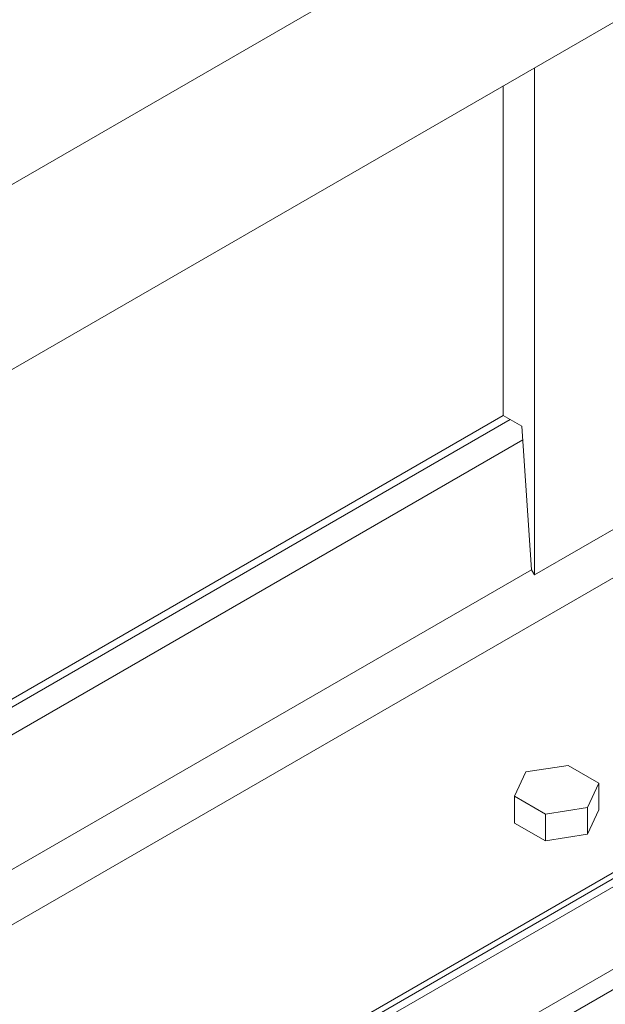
# Model space of a CAD drawing. Header units: millimetres. Extents: x 525 to 29324, y 175 to 20618.
# Tile 462 of 588: x 25107 to 25339, y 12911 to 13302. Entities that reach past the tile are written whole.
import ezdxf

# ---------------------------------------------------------------- set-up
doc = ezdxf.new("R2010")
doc.units = ezdxf.units.MM
doc.linetypes.add('SLD-Continua', pattern=[0])

msp = doc.modelspace()

# ---------------------------------------------------------------- linework, layer by layer
at = {"color": 7, "linetype": 'SLD-Continua', "lineweight": 18, "ltscale": 35}
for p, q in [((25482.84, 13454.97), (24941.9, 13142.78)), ((25482.84, 13454.97), (24941.9, 13142.78)), ((25482.84, 13454.97), (24941.9, 13142.78)), ((25482.84, 13454.97), (24941.9, 13142.78)), ((25482.84, 13454.97), (24941.9, 13142.78)), ((25482.84, 13454.97), (24941.9, 13142.78)), ((25482.84, 13454.97), (24941.9, 13142.78)), ((25482.84, 13454.97), (24941.9, 13142.78)), ((25482.84, 13381.48), (24941.9, 13069.28)), ((25482.84, 13381.48), (24941.9, 13069.28)), ((25482.84, 13381.48), (24941.9, 13069.28)), ((25482.84, 13381.48), (24941.9, 13069.28)), ((25482.84, 13381.48), (24941.9, 13069.28)), ((25482.84, 13381.48), (24941.9, 13069.28)), ((25482.84, 13381.48), (24941.9, 13069.28)), ((25482.84, 13381.48), (24941.9, 13069.28)), ((25311.36, 13081.34), (25311.36, 13282.51)), ((25311.36, 13081.34), (25311.36, 13282.51)), ((25311.36, 13081.34), (25311.36, 13282.51)), ((25311.36, 13081.34), (25311.36, 13282.51)), ((25311.36, 13081.34), (25311.36, 13282.51)), ((25311.36, 13081.34), (25311.36, 13282.51)), ((25311.36, 13081.34), (25311.36, 13282.51)), ((25311.36, 13081.34), (25311.36, 13282.51)), ((25298.99, 13144.59), (25298.99, 13275.37)), ((25298.99, 13144.59), (25298.99, 13275.37)), ((25298.99, 13144.59), (25298.99, 13275.37)), ((25298.99, 13144.59), (25298.99, 13275.37)), ((25298.99, 13144.59), (25298.99, 13275.37)), ((25298.99, 13144.59), (25298.99, 13275.37)), ((25298.99, 13144.59), (25298.99, 13275.37)), ((25298.99, 13144.59), (25298.99, 13275.37)), ((24941.9, 12938.5), (25298.99, 13144.59)), ((24941.9, 12938.5), (25298.99, 13144.59)), ((24941.9, 12938.5), (25298.99, 13144.59)), ((24941.9, 12938.5), (25298.99, 13144.59)), ((24941.9, 12938.5), (25298.99, 13144.59)), ((24941.9, 12938.5), (25298.99, 13144.59)), ((24941.9, 12938.5), (25298.99, 13144.59)), ((24941.9, 12938.5), (25298.99, 13144.59)), ((25298.99, 13144.59), (25306.34, 13140.35)), ((25298.99, 13144.59), (25306.34, 13140.35)), ((25298.99, 13144.59), (25306.34, 13140.35)), ((25298.99, 13144.59), (25306.34, 13140.35)), ((25298.99, 13144.59), (25306.34, 13140.35)), ((25298.99, 13144.59), (25306.34, 13140.35)), ((25298.99, 13144.59), (25306.34, 13140.35)), ((25298.99, 13144.59), (25306.34, 13140.35)), ((24941.9, 12935.29), (25301.77, 13142.99)), ((24941.9, 12935.29), (25301.77, 13142.99)), ((24941.9, 12935.29), (25301.77, 13142.99)), ((24941.9, 12935.29), (25301.77, 13142.99)), ((24941.9, 12935.29), (25301.77, 13142.99)), ((24941.9, 12935.29), (25301.77, 13142.99)), ((24941.9, 12935.29), (25301.77, 13142.99)), ((24941.9, 12935.29), (25301.77, 13142.99)), ((25306.34, 13140.35), (25310.14, 13083.35)), ((25306.34, 13140.35), (25310.14, 13083.35)), ((25306.34, 13140.35), (25310.14, 13083.35)), ((25306.34, 13140.35), (25310.14, 13083.35)), ((25306.34, 13140.35), (25310.14, 13083.35)), ((25306.34, 13140.35), (25310.14, 13083.35)), ((25306.34, 13140.35), (25310.14, 13083.35)), ((25306.34, 13140.35), (25310.14, 13083.35)), ((24941.9, 12924.33), (25306.71, 13134.88)), ((24941.9, 12924.33), (25306.71, 13134.88)), ((24941.9, 12924.33), (25306.71, 13134.88)), ((24941.9, 12924.33), (25306.71, 13134.88)), ((24941.9, 12924.33), (25306.71, 13134.88)), ((24941.9, 12924.33), (25306.71, 13134.88)), ((24941.9, 12924.33), (25306.71, 13134.88)), ((24941.9, 12924.33), (25306.71, 13134.88)), ((25382.78, 13122.56), (25311.36, 13081.34)), ((25382.78, 13122.56), (25311.36, 13081.34)), ((25382.78, 13122.56), (25311.36, 13081.34)), ((25382.78, 13122.56), (25311.36, 13081.34)), ((25382.78, 13122.56), (25311.36, 13081.34)), ((25382.78, 13122.56), (25311.36, 13081.34)), ((25382.78, 13122.56), (25311.36, 13081.34)), ((25382.78, 13122.56), (25311.36, 13081.34)), ((24941.9, 12848.91), (25406.21, 13116.88)), ((24941.9, 12848.91), (25406.21, 13116.88)), ((24941.9, 12848.91), (25406.21, 13116.88)), ((24941.9, 12848.91), (25406.21, 13116.88)), ((24941.9, 12848.91), (25406.21, 13116.88)), ((24941.9, 12848.91), (25406.21, 13116.88)), ((24941.9, 12848.91), (25406.21, 13116.88)), ((24941.9, 12848.91), (25406.21, 13116.88)), ((24941.9, 12870.82), (25310.14, 13083.35)), ((24941.9, 12870.82), (25310.14, 13083.35)), ((24941.9, 12870.82), (25310.14, 13083.35)), ((24941.9, 12870.82), (25310.14, 13083.35)), ((24941.9, 12870.82), (25310.14, 13083.35)), ((24941.9, 12870.82), (25310.14, 13083.35)), ((24941.9, 12870.82), (25310.14, 13083.35)), ((24941.9, 12870.82), (25310.14, 13083.35)), ((25311.36, 13081.34), (25310.14, 13083.35)), ((25311.36, 13081.34), (25310.14, 13083.35)), ((25311.36, 13081.34), (25310.14, 13083.35)), ((25311.36, 13081.34), (25310.14, 13083.35)), ((25311.36, 13081.34), (25310.14, 13083.35)), ((25311.36, 13081.34), (25310.14, 13083.35)), ((25311.36, 13081.34), (25310.14, 13083.35)), ((25311.36, 13081.34), (25310.14, 13083.35)), ((24927.46, 12717.95), (25514.81, 13056.94)), ((24927.46, 12717.95), (25514.81, 13056.94)), ((24927.46, 12717.95), (25514.81, 13056.94)), ((24927.46, 12717.95), (25514.81, 13056.94)), ((24927.46, 12717.95), (25514.81, 13056.94)), ((24927.46, 12717.95), (25514.81, 13056.94)), ((24927.46, 12717.95), (25514.81, 13056.94)), ((24927.46, 12717.95), (25514.81, 13056.94)), ((25478, 13041.28), (24941.9, 12731.87)), ((25478, 13041.28), (24941.9, 12731.87)), ((25478, 13041.28), (24941.9, 12731.87)), ((25478, 13041.28), (24941.9, 12731.87)), ((25478, 13041.28), (24941.9, 12731.87)), ((25478, 13041.28), (24941.9, 12731.87)), ((25478, 13041.28), (24941.9, 12731.87)), ((25478, 13041.28), (24941.9, 12731.87)), ((24941.9, 12729.5), (25480.05, 13040.09)), ((24941.9, 12729.5), (25480.05, 13040.09)), ((24941.9, 12729.5), (25480.05, 13040.09)), ((24941.9, 12729.5), (25480.05, 13040.09)), ((24941.9, 12729.5), (25480.05, 13040.09)), ((24941.9, 12729.5), (25480.05, 13040.09)), ((24941.9, 12729.5), (25480.05, 13040.09)), ((24941.9, 12729.5), (25480.05, 13040.09)), ((25517.26, 13025.69), (24927.25, 12685.17)), ((25517.26, 13025.69), (24927.25, 12685.17)), ((25517.26, 13025.69), (24927.25, 12685.17)), ((25514.82, 13016.12), (24924.39, 12675.35)), ((25514.82, 13016.12), (24924.39, 12675.35)), ((25514.82, 13016.12), (24924.39, 12675.35)), ((25324.68, 13005.67), (25307.95, 13003.08)), ((25324.68, 13005.67), (25307.95, 13003.08)), ((25324.68, 13005.67), (25307.95, 13003.08)), ((25336.93, 12998.6), (25324.68, 13005.67)), ((25336.93, 12998.6), (25324.68, 13005.67)), ((25336.93, 12998.6), (25324.68, 13005.67)), ((25307.95, 13003.08), (25303.47, 12993.43)), ((25307.95, 13003.08), (25303.47, 12993.43)), ((25307.95, 13003.08), (25303.47, 12993.43)), ((25332.45, 12988.95), (25336.93, 12998.6)), ((25332.45, 12988.95), (25336.93, 12998.6)), ((25332.45, 12988.95), (25336.93, 12998.6)), ((25336.93, 12987.99), (25336.93, 12998.6)), ((25336.93, 12987.99), (25336.93, 12998.6)), ((25336.93, 12987.99), (25336.93, 12998.6)), ((25303.47, 12993.43), (25315.72, 12986.36)), ((25303.47, 12982.81), (25303.47, 12993.43)), ((25303.47, 12993.43), (25315.72, 12986.36)), ((25303.47, 12982.81), (25303.47, 12993.43)), ((25303.47, 12993.43), (25315.72, 12986.36)), ((25303.47, 12982.81), (25303.47, 12993.43)), ((25315.72, 12986.36), (25332.45, 12988.95)), ((25315.72, 12986.36), (25332.45, 12988.95)), ((25315.72, 12986.36), (25332.45, 12988.95)), ((25332.45, 12978.33), (25332.45, 12988.95)), ((25332.45, 12978.33), (25332.45, 12988.95)), ((25332.45, 12978.33), (25332.45, 12988.95)), ((25332.45, 12978.33), (25336.93, 12987.99)), ((25332.45, 12978.33), (25336.93, 12987.99)), ((25332.45, 12978.33), (25336.93, 12987.99)), ((25315.72, 12975.74), (25315.72, 12986.36)), ((25315.72, 12975.74), (25315.72, 12986.36)), ((25315.72, 12975.74), (25315.72, 12986.36)), ((25303.47, 12982.81), (25315.72, 12975.74)), ((25303.47, 12982.81), (25315.72, 12975.74)), ((25303.47, 12982.81), (25315.72, 12975.74)), ((25315.72, 12975.74), (25332.45, 12978.33)), ((25315.72, 12975.74), (25332.45, 12978.33)), ((25315.72, 12975.74), (25332.45, 12978.33))]:
    msp.add_line(p, q, dxfattribs=at)

doc.saveas('drawing.dxf')
